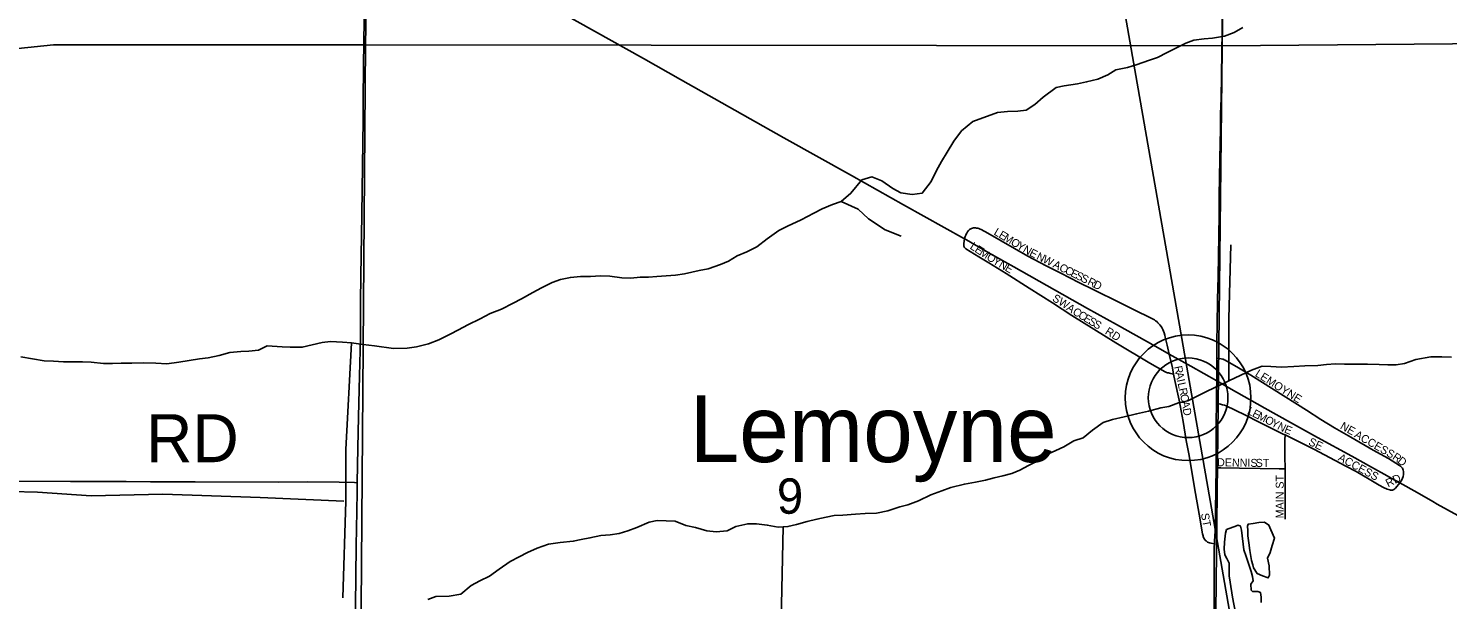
# Model space of a CAD drawing. Extents: x 1443599 to 1910620, y 1028088 to 1361369.
# Drawn here: x 1694297 to 1703166, y 1273544 to 1277115 of the extents above; entities that cross this region are included whole.
import ezdxf

# ---------------------------------------------------------------- set-up
doc = ezdxf.new("R2010")
doc.units = 0
for name, color, linetype in [('GM_X_County_Road', 7, 'Continuous'), ('GM_X_Minor_Lake', 7, 'Continuous'), ('GM_X_Minor_River', 7, 'Continuous'), ('GM_X_Rail_Line', 7, 'Continuous'), ('GM_X_Section', 7, 'Continuous'), ('GM_X_Section_Text', 7, 'Continuous'), ('GM_X_Township_Road', 7, 'Continuous'), ('GM_X_Township_Road_Text', 7, 'Continuous'), ('GM_X_Township_Subdivision', 7, 'Continuous'), ('GM_X_Township_Subdivision_Text', 7, 'Continuous'), ('GM_X_Unincorporated', 7, 'Continuous'), ('GM_X_Unincorporated_Location', 7, 'Continuous'), ('GM_X_Unincorporated_Text', 7, 'Continuous'), ('GM_X_US_Route', 7, 'Continuous')]:
    doc.layers.add(name, color=color, linetype=linetype)

msp = doc.modelspace()

# ---------------------------------------------------------------- linework, layer by layer
at = {"layer": 'GM_X_County_Road'}
for points in [[(1696352.2, 1274274.6), (1696355.9, 1274493.5), (1696360.7, 1274687.1), (1696366.9, 1274943.2), (1696371.5, 1275179.6), (1696371.9, 1275291.2), (1696372.9, 1275402.8), (1696374.3, 1275566.9), (1696376.2, 1275691.6), (1696381, 1275951), (1696384.8, 1276256.3), (1696389.3, 1276541.9), (1696388.6, 1276607.2), (1696389, 1276659.5), (1696390.7, 1276882.8), (1696395.7, 1277168.4), (1696399.8, 1277465), (1696401.5, 1277648.7), (1696404.4, 1277808.4), (1696403.6, 1277908.6)], [(1696318.8, 1271589.5), (1696318.9, 1271659.1), (1696321.2, 1271941.4), (1696321.5, 1272026.8), (1696321.9, 1272121.9), (1696323.5, 1272361.6), (1696325.4, 1272502.7), (1696327.3, 1272722.7), (1696329, 1272860.5), (1696333.7, 1273220), (1696338.3, 1273393.8), (1696340.7, 1273505.5), (1696342.9, 1273689.4), (1696345.8, 1273879.7), (1696349, 1274096.4), (1696351.2, 1274217.8), (1696352.2, 1274274.6)]]:
    msp.add_lwpolyline(points, dxfattribs=at)
at = {"layer": 'GM_X_Minor_Lake'}
for p, q in [((1701893.3, 1273854.8), (1701878.4, 1273977.4)), ((1702065.6, 1273866.6), (1702070, 1273882.6))]:
    msp.add_line(p, q, dxfattribs=at)
for points in [[(1701878.4, 1273977.4), (1701871, 1274003.6), (1701857.2, 1274009.9), (1701828.9, 1273998.6), (1701800.6, 1273987.3), (1701784.5, 1273981.6), (1701777.9, 1273959.8), (1701772.5, 1273901.8), (1701769.5, 1273859.8), (1701772.6, 1273823.6), (1701786, 1273801.3), (1701801.3, 1273770.8), (1701800.5, 1273738.8), (1701801.3, 1273692.7), (1701806.3, 1273652.5), (1701822, 1273557.9), (1701839.6, 1273461.3)], [(1702070, 1273882.6), (1702083.1, 1273928.3), (1702060.4, 1273979), (1702049.1, 1274009.3), (1702021.6, 1274028), (1701985.5, 1274024.9), (1701951.4, 1274019.7), (1701919.3, 1274014.5), (1701915, 1274002.5), (1701916.3, 1273976.5), (1701917.5, 1273942.4), (1701924.4, 1273898.1), (1701929.2, 1273849.9), (1701939.6, 1273787.5), (1701949, 1273761.2), (1701952.5, 1273743.1), (1701975.6, 1273706.5), (1702009.2, 1273691.7), (1702044.9, 1273678.8), (1702053.4, 1273696.6), (1702050.8, 1273754.8), (1702040, 1273803.1), (1702056.9, 1273838.8), (1702065.6, 1273866.6)], [(1702001.1, 1273525.5), (1702000, 1273559.6), (1701996.7, 1273587.8), (1701978.8, 1273594.2), (1701946.9, 1273595), (1701937.1, 1273603.2), (1701936, 1273639.3), (1701950.5, 1273661), (1701947.2, 1273687.1), (1701938, 1273719.4), (1701926.7, 1273749.8), (1701917.5, 1273782.1), (1701906.3, 1273812.4), (1701893.3, 1273854.8)]]:
    msp.add_lwpolyline(points, dxfattribs=at)
at = {"layer": 'GM_X_Minor_River'}
for points in [[(1701886.2, 1277119.7), (1701831.8, 1277088.5), (1701771.5, 1277067.4), (1701697.4, 1277054.6), (1701645.4, 1277049.4), (1701579.4, 1277040.5), (1701529.1, 1277023.3), (1701462.7, 1276988.3), (1701412.4, 1276965.1), (1701351.9, 1276932), (1701301.8, 1276916.8), (1701219.4, 1276888), (1701165.2, 1276870.9), (1701093.1, 1276856), (1701042.6, 1276824.8), (1700980.3, 1276797.7), (1700910.1, 1276780.8), (1700852, 1276767.7), (1700769.9, 1276755), (1700719.8, 1276745.8), (1700638.9, 1276685), (1700586.3, 1276639.8), (1700531.8, 1276604.6), (1700479.8, 1276597.4), (1700415.8, 1276594.5), (1700353.8, 1276589.5), (1700198.2, 1276532.9)], [(1700198.2, 1276532.9), (1700128.7, 1276474.4), (1700079.1, 1276409.5), (1700037.4, 1276340.4), (1700002, 1276283.1), (1699972.6, 1276225.7), (1699938.9, 1276158.4), (1699883.1, 1276085.6), (1699818.9, 1276077.2), (1699749.2, 1276086.9), (1699697.9, 1276114.2), (1699631.1, 1276161.9), (1699567.7, 1276187.4), (1699505.3, 1276168.9), (1699437.2, 1276084.4), (1699375.9, 1276031.8), (1699321.4, 1276013.1), (1699256.8, 1275986.6), (1699206.1, 1275959.7), (1699125.1, 1275917.6), (1699040.1, 1275877.6), (1698985.5, 1275850.9), (1698914.2, 1275798.5), (1698849, 1275750), (1698786.2, 1275717.4), (1698725.6, 1275692.8), (1698672.8, 1275660.1), (1698622.3, 1275639.2), (1698545.6, 1275611), (1698489.3, 1275600.4), (1698396.9, 1275580.6), (1698340.7, 1275571.9), (1698224.5, 1275564.7), (1698172.4, 1275559.9), (1698120.4, 1275559.2), (1698062.2, 1275552.6), (1698006.3, 1275555.9), (1697930.6, 1275565.8), (1697872.6, 1275567.2), (1697810.6, 1275564.7), (1697746.6, 1275564.2), (1697684.4, 1275557.7), (1697622.1, 1275545.2), (1697569.7, 1275526.4), (1697502.8, 1275492), (1697450.1, 1275463.2), (1697379.2, 1275424.8), (1697326.5, 1275396.1), (1697253.6, 1275359.8), (1697183, 1275333.4), (1697120.1, 1275298.8), (1697043.2, 1275260.6), (1696984.4, 1275230), (1696931.8, 1275203.2), (1696862.9, 1275168.8), (1696798.3, 1275142.3), (1696721.9, 1275124.1), (1696663.7, 1275115.5), (1696579.6, 1275113.6), (1696460.1, 1275130.5), (1696388.3, 1275138.2), (1696316.5, 1275148), (1696260.7, 1275153.3), (1696184.8, 1275157.2), (1696132.6, 1275150.4), (1696007.9, 1275121.4), (1695933.9, 1275121.2), (1695882, 1275124.4), (1695788.2, 1275130.7), (1695735.6, 1275103.9), (1695675.4, 1275097.4), (1695625.3, 1275094.6), (1695555.2, 1275088.2), (1695488.8, 1275069.8), (1695420.4, 1275055.4), (1695366.3, 1275048.7), (1695237.8, 1275027.8), (1695161.5, 1275017.6), (1695093.6, 1275021.3), (1695015.7, 1275023.1), (1694943.6, 1275020.9), (1694877.7, 1275022.5), (1694823.6, 1275019.8), (1694765.6, 1275019.2), (1694689.9, 1275029), (1694635.9, 1275030.3), (1694581.9, 1275029.6), (1694516, 1275031.2), (1694454.1, 1275034.7), (1694396.1, 1275036.1)], [(1699375.9, 1276031.8), (1699482.7, 1275985.1), (1699547.2, 1275923.4), (1699651.4, 1275854.8), (1699750.4, 1275816.3)], [(1701799.6, 1274911.1), (1701799.3, 1275301.8), (1701810.7, 1275762.4)], [(1696316.5, 1275148), (1696280, 1274481.6), (1696280, 1274158.9), (1696263, 1273554.2)], [(1694249.1, 1275061.7), (1694396.1, 1275036.1)], [(1703191, 1275059.7), (1703129, 1275061.2), (1703061, 1275060.9), (1702966.7, 1275045.1), (1702896, 1275018.8), (1702843.9, 1275012), (1702791.9, 1275011.3), (1702737.9, 1275012.6), (1702666, 1275016.3), (1702590, 1275016.2), (1702522, 1275015.8), (1702464.1, 1275017.2), (1702408, 1275012.6), (1702353.9, 1275007.9), (1702273.8, 1275005.8), (1702205.7, 1275001.4), (1702127.7, 1274997.3), (1702061.7, 1275000.9), (1702007.8, 1275002.2), (1701939.2, 1274977.8), (1701874.5, 1274947.3), (1701799.6, 1274911.1), (1701734.8, 1274880.6), (1701668, 1274848.1), (1701593.1, 1274811.9), (1701542.5, 1274787), (1701484.2, 1274774.4), (1701423.7, 1274751.8), (1701373.5, 1274743.1), (1701297, 1274722.8)], [(1701297, 1274722.8), (1701222.6, 1274704.6), (1701144.1, 1274686.5), (1701071.7, 1274670.2), (1701013.3, 1274651.6), (1700946.1, 1274603.1), (1700888.9, 1274554.4), (1700830.4, 1274535.8), (1700767.5, 1274499.2), (1700717, 1274476.4), (1700656.3, 1274447.8), (1700605.4, 1274411), (1700546.7, 1274382.3), (1700492, 1274353.6), (1700441.5, 1274332.8), (1700387.1, 1274318.1), (1700332.8, 1274305.3), (1700278.5, 1274290.6), (1700216.2, 1274278.1), (1700145.9, 1274265.8), (1700061.3, 1274243.8), (1700004.8, 1274223.1), (1699936.3, 1274198.7), (1699859.3, 1274160.5), (1699792.7, 1274136.1), (1699742.4, 1274123.2), (1699667.8, 1274099), (1699597.5, 1274084.7), (1699525.4, 1274082.4), (1699465.3, 1274077.9), (1699387.2, 1274071.7), (1699333.2, 1274069), (1699282.9, 1274058.2), (1699224.6, 1274045.6), (1699164.3, 1274033), (1699097.8, 1274012.6), (1699043.5, 1273999.9), (1698981.4, 1273997.4), (1698913.7, 1274009.1), (1698848, 1274016.6), (1698792, 1274018), (1698717.6, 1273999.8), (1698662.9, 1273973), (1698594.8, 1273966.7), (1698536.9, 1273974.1), (1698465.5, 1273993.8), (1698405.8, 1274007.3), (1698338.5, 1274035), (1698226.6, 1274037.7), (1698176.3, 1274026.9), (1698099.6, 1273994.7), (1698043, 1273974), (1697988.6, 1273957.3), (1697932.4, 1273948.6), (1697874.3, 1273944), (1697806, 1273929.6), (1697751.7, 1273918.9), (1697701.5, 1273908.1), (1697619.3, 1273900.1), (1697547.1, 1273889.8), (1697476.5, 1273865.5), (1697415.8, 1273838.9), (1697363.2, 1273812.1), (1697308.4, 1273781.4), (1697239.2, 1273733), (1697178.2, 1273690.3), (1697117.5, 1273661.8), (1697064.7, 1273631), (1696999.4, 1273578.5), (1696927.1, 1273566.2), (1696843.1, 1273562.2), (1696792.6, 1273543.4)], [(1694354.7, 1274215), (1694023.6, 1274224.7)], [(1696268, 1274159.2), (1695744.7, 1274181.9), (1695137.3, 1274202.6), (1694689.2, 1274193.4), (1694354.7, 1274215)], [(1699013.5, 1273998.7), (1699000.9, 1273413.8), (1698984.9, 1272606.6), (1698986.3, 1271937.3), (1698985.1, 1271648.8), (1698977.9, 1271518.7), (1698973.1, 1270843.5), (1698979.6, 1270378.5), (1698984.4, 1270248.1)]]:
    msp.add_lwpolyline(points, dxfattribs=at)
at = {"layer": 'GM_X_Rail_Line'}
msp.add_lwpolyline([(1706690.5, 1244887.8), (1706606.1, 1245603.4), (1706377.4, 1246882.7), (1705814.3, 1250180.6), (1704886.6, 1255544.5), (1704202.7, 1259535.8), (1702861.1, 1267304.9), (1702177.3, 1271326.8), (1700945.5, 1278383.5), (1700946.3, 1278377.1), (1700040.7, 1283682.2), (1699417.4, 1287302.6)], dxfattribs=at)
at = {"layer": 'GM_X_Section'}
for points in [[(1691196, 1282012.2), (1691434.1, 1282009.4), (1696492.3, 1281953.4), (1696403.2, 1277013.2), (1694453.6, 1277013.2), (1691080.9, 1276661.2)], [(1696492.3, 1281953.4), (1696764.3, 1281940.6), (1701841.2, 1281948.1), (1701757.8, 1277006.7), (1696403.2, 1277013.2)], [(1701841.2, 1281948.1), (1702027.3, 1281948.1), (1707095.6, 1281901.6), (1707037.6, 1277052.4), (1701757.8, 1277006.7)], [(1696403.2, 1277013.2), (1696362, 1271606.1), (1691085.3, 1271702.4), (1691080.9, 1276661.2), (1694453.6, 1277013.2)], [(1696403.2, 1277013.2), (1701757.8, 1277006.7), (1701757.8, 1276988.2), (1701696.9, 1271615.2), (1696362, 1271606.1)], [(1701757.8, 1277006.7), (1707037.6, 1277052.4), (1706953.8, 1271617), (1701696.9, 1271615.2), (1701757.8, 1276988.2)]]:
    msp.add_lwpolyline(points, close=True, dxfattribs=at)
at = {"layer": 'GM_X_Township_Road'}
for points in [[(1701723.9, 1275053.4), (1701724.5, 1275161.5), (1701724.7, 1275256.5), (1701728.3, 1275420), (1701731.3, 1275564.2), (1701738.1, 1275948.2), (1701739, 1276072.9), (1701740.2, 1276178), (1701742.5, 1276302.8), (1701746.1, 1276486.5), (1701747, 1276581.6), (1701749.9, 1276676.8), (1701754.2, 1276965.6), (1701756, 1277100.1), (1701761.2, 1277398.8), (1701765, 1277618.7), (1701768, 1277805.8), (1701773.2, 1278104.5), (1701774.9, 1278265.6)], [(1701720.9, 1274771.2), (1701721.9, 1274850.4), (1701722.7, 1274911.2), (1701723.3, 1274948.8), (1701723.9, 1275053.4)], [(1701718.7, 1274367.2), (1701718.7, 1274367.9), (1701718.6, 1274486), (1701719.5, 1274650.1), (1701720.9, 1274771.2)], [(1701712.8, 1273987.9), (1701715.5, 1274099), (1701717.8, 1274236.7), (1701718.7, 1274367.2)], [(1694186.4, 1274283.2), (1694560.7, 1274282.9), (1694764.2, 1274281.9), (1694908.7, 1274282), (1695059.6, 1274280.4), (1695204.1, 1274279.3), (1695338.7, 1274280.1), (1695857.3, 1274278.8), (1696041.2, 1274279.6), (1696238.1, 1274276.9), (1696335.8, 1274274.9), (1696352.2, 1274274.6)], [(1701708.3, 1273893.2), (1701708.8, 1273908.9), (1701712.4, 1273971.1), (1701712.8, 1273987.9)], [(1701675.5, 1271627.7), (1701679, 1271811.5), (1701680.2, 1271969.1), (1701684.1, 1272172.6), (1701689.4, 1272517.2), (1701695.9, 1272809.3), (1701701.2, 1273170.4), (1701705.9, 1273446.1), (1701707.9, 1273751.2), (1701707.7, 1273872.7), (1701708.3, 1273893.2)]]:
    msp.add_lwpolyline(points, dxfattribs=at)
at = {"layer": 'GM_X_Township_Subdivision'}
for points in [[(1700189.8, 1275864.3), (1700185.5, 1275862.1), (1700181.3, 1275859.3), (1700178.1, 1275856.7), (1700172.5, 1275850.8), (1700166, 1275842), (1700161.5, 1275835.2), (1700158.1, 1275828.8), (1700154.6, 1275821.4), (1700151.9, 1275814.4), (1700146.6, 1275799)], [(1700292.5, 1275834.3), (1700250.5, 1275857.7), (1700244.2, 1275860.6), (1700237.3, 1275863.4), (1700230.2, 1275865.4), (1700222.7, 1275866.8), (1700216.3, 1275867.6), (1700209.2, 1275868), (1700202.5, 1275867.5), (1700196, 1275866.3), (1700189.9, 1275864.3), (1700189.8, 1275864.3)], [(1700146.6, 1275799), (1700142.6, 1275769.6), (1700142, 1275762.4), (1700142, 1275757.6), (1700142.9, 1275753.1), (1700144.4, 1275748.7), (1700146.8, 1275745), (1700150.2, 1275741.3), (1700154.1, 1275737.6), (1700236.1, 1275686.7), (1700298.1, 1275649.6), (1700407.1, 1275582), (1700551.5, 1275490.6), (1700695.8, 1275399.1), (1700817.1, 1275320.8), (1701092.9, 1275148.7), (1701304.2, 1275022.2), (1701401.4, 1274967.4), (1701408.5, 1274964.2), (1701415.7, 1274961.8), (1701421.1, 1274960.5), (1701428.1, 1274958.8), (1701436.1, 1274957), (1701453.7, 1274953.2)], [(1701374.8, 1275251.1), (1701367.6, 1275260.9), (1701361.6, 1275268.1), (1701355.3, 1275274.6), (1701347.6, 1275281.5), (1701340.5, 1275287.4), (1701333.1, 1275292.2), (1701317, 1275301.3), (1701203.8, 1275357.7), (1701119.6, 1275399.1), (1700950.8, 1275482.2), (1700861.8, 1275526.9), (1700748, 1275584.2), (1700656.3, 1275630.2), (1700542.8, 1275690.4), (1700292.5, 1275834.3)], [(1701453.7, 1274953.2), (1701445.9, 1274992.1), (1701425.4, 1275078.9), (1701412.4, 1275134.1), (1701405.5, 1275167.5), (1701401.7, 1275184.3), (1701397.6, 1275197.5), (1701393.5, 1275212.3), (1701389.8, 1275222.7), (1701385.4, 1275232.7), (1701381.5, 1275240.5), (1701374.8, 1275251.1)], [(1701723.9, 1275053.4), (1701739.7, 1275050.7), (1701751.2, 1275048.8), (1701759.9, 1275047), (1701763.7, 1275046.1), (1701767.3, 1275044.9), (1701770.3, 1275043.5), (1701775.9, 1275040.9), (1701859, 1274993.4), (1701937, 1274946.3), (1702008.5, 1274901.8), (1702283.4, 1274728.9), (1702373.3, 1274670.3), (1702458.9, 1274617.8), (1702560.1, 1274558.9), (1702699.5, 1274478.4), (1702795.5, 1274425.9), (1702864.8, 1274382.9), (1702871.4, 1274378), (1702877.9, 1274371.2), (1702882.9, 1274364.7), (1702886, 1274358.9), (1702888.3, 1274352.8), (1702890, 1274345.6), (1702890.7, 1274338), (1702889.7, 1274326.3), (1702887.2, 1274314.1), (1702883.5, 1274302.9), (1702879.4, 1274293.5), (1702867.5, 1274273.8)], [(1701708.3, 1273893.2), (1701687, 1273897.2), (1701677.4, 1273899), (1701671.4, 1273901.1), (1701666.1, 1273903.7), (1701660.5, 1273907.3), (1701656.4, 1273910.3), (1701653.3, 1273913.2), (1701650.6, 1273915.9), (1701647.1, 1273920.5), (1701644.4, 1273924.5), (1701641.8, 1273929.2), (1701639.1, 1273935.7), (1701637.2, 1273942.9), (1701634.4, 1273954.6), (1701613.3, 1274078.4), (1701584.8, 1274242.3), (1701562.8, 1274368.7), (1701548, 1274455.3), (1701532.9, 1274538.5), (1701512.7, 1274657.8), (1701489.2, 1274790.4), (1701461.6, 1274913.9), (1701453.7, 1274953.2)], [(1701720.9, 1274771.2), (1701746.5, 1274765.3), (1701759.5, 1274762.2), (1701770.6, 1274759.3), (1701782.6, 1274754.9), (1701897.7, 1274698.9), (1701988.3, 1274652.9), (1702138.4, 1274578.8), (1702149.9, 1274573.1)], [(1702149.9, 1274360.8), (1702148.7, 1274441.1), (1702148.2, 1274511), (1702149.1, 1274542.3), (1702149.9, 1274573.1)], [(1702149.9, 1274573.1), (1702329.8, 1274484.5), (1702530.2, 1274378.7), (1702593.5, 1274344.2), (1702675.4, 1274296.3), (1702738.8, 1274259.4), (1702764.4, 1274245.1), (1702772.6, 1274240.9), (1702779.6, 1274237.9), (1702788.3, 1274234.2), (1702797.2, 1274231.2), (1702804.6, 1274229), (1702809.8, 1274228), (1702815.5, 1274227.5), (1702820.9, 1274228), (1702825.6, 1274229.6), (1702830.3, 1274232.2), (1702835.3, 1274235.8), (1702840.2, 1274240.4), (1702867.5, 1274273.8)], [(1701718.7, 1274367.2), (1701747.6, 1274366.9), (1701865.7, 1274366.1), (1701993.7, 1274363), (1702113, 1274361.4), (1702149.9, 1274360.8)], [(1702151.4, 1274045.8), (1702150.7, 1274203), (1702151, 1274327.3), (1702149.9, 1274360.8)]]:
    msp.add_lwpolyline(points, dxfattribs=at)
at = {"layer": 'GM_X_Unincorporated'}
for radius in [392.8, 249]:
    msp.add_circle((1701544.2, 1274805.3), radius, dxfattribs=at)
at = {"layer": 'GM_X_Unincorporated_Location'}
msp.add_line((1701544.2, 1274805.3), (1701544.2, 1274805.3), dxfattribs=at)
at = {"layer": 'GM_X_US_Route'}
for points in [[(1694358.9, 1279109.4), (1694389.2, 1279091.7), (1694646.2, 1278939.3), (1694874.2, 1278802.5), (1695304.6, 1278550), (1695541.8, 1278409.4), (1695856.4, 1278225.5), (1696210.1, 1278019.8), (1696403.6, 1277908.6), (1696886.4, 1277630.1), (1697402.3, 1277341.7), (1697834.4, 1277098.5), (1698140.9, 1276926.6), (1698372.2, 1276795.4), (1699018.6, 1276430.9), (1699439.6, 1276194.9), (1699766.1, 1276011.7), (1700146.6, 1275799)], [(1700146.6, 1275799), (1700158.7, 1275792), (1700309.9, 1275705.7), (1700455.5, 1275623.2), (1700916.4, 1275364.7), (1701096.5, 1275263.1), (1701343, 1275125.2), (1701425.4, 1275078.9), (1701560.5, 1275003), (1701722.7, 1274911.2), (1701797.7, 1274868.7), (1702022.9, 1274740), (1702183.3, 1274650.4), (1702353.4, 1274558), (1702566.9, 1274440.1), (1702690.8, 1274370.7), (1702788.8, 1274316.9)], [(1702788.8, 1274316.9), (1702813.4, 1274303.3), (1702867.5, 1274273.8), (1702974.9, 1274213.2), (1703073.5, 1274156.2), (1703101.1, 1274141)], [(1703101.1, 1274141), (1703230.4, 1274069.9)]]:
    msp.add_lwpolyline(points, dxfattribs=at)

# ---------------------------------------------------------------- texts
at = {"layer": 'GM_X_Section_Text'}
msp.add_text('9', height=221, rotation=0.00001, dxfattribs=at).set_placement((1698974.3, 1274080.6))
at = {"layer": 'GM_X_Township_Road_Text'}
msp.add_text('RD', height=300, rotation=0.00001, dxfattribs=at).set_placement((1695032, 1274402.8))
at = {"layer": 'GM_X_Township_Subdivision_Text'}
for s, rotation, p in [('L', 329.06904, (1700325.6, 1275828.5)), ('L', 326.7872, (1700176.3, 1275740.3)), ('E', 329.03156, (1700355.8, 1275810.4)), ('M', 329.07018, (1700386, 1275792.3)), ('O', 329.05124, (1700431.3, 1275765.1)), ('Y', 329.04867, (1700469, 1275742.5)), ('E', 326.78788, (1700205.8, 1275721)), ('M', 326.79826, (1700235.2, 1275701.7)), ('O', 327.8437, (1700280.3, 1275672.3)), ('Y', 329.53201, (1700318.9, 1275648)), ('N', 329.71351, (1700507.3, 1275719.6)), ('E', 332.86961, (1700547.9, 1275695.9)), ('N', 333.64152, (1700591.7, 1275673.7)), ('W', 333.6592, (1700631.2, 1275654.1)), ('N', 329.62816, (1700356.9, 1275625.7)), ('E', 329.60787, (1700394.8, 1275603.4)), ('A', 333.64021, (1700694.3, 1275622.9)), ('C', 333.67457, (1700733.7, 1275603.3)), ('C', 333.65219, (1700769.2, 1275585.8)), ('E', 333.64268, (1700804.7, 1275568.2)), ('S', 333.64268, (1700836.2, 1275552.6)), ('S', 333.67237, (1700867.8, 1275536.9)), ('R', 333.63751, (1700911.2, 1275515.5)), ('D', 333.67136, (1700946.7, 1275497.9)), ('SW', 328.5724, (1700690.8, 1275414.8)), ('A', 325.39469, (1700779.4, 1275357.3)), ('C', 327.87729, (1700817.6, 1275331)), ('C', 328.99357, (1700852, 1275309.4)), ('E', 329.0609, (1700886, 1275288.9)), ('S', 329.03156, (1700916.2, 1275270.8)), ('S', 329.03156, (1700946.4, 1275252.7)), ('RD', 327.99708, (1701020.9, 1275208)), ('R', 281.98622, (1701456.3, 1274999.6)), ('LEMOYNE', 327.7245, (1701958.2, 1274944)), ('A', 282.01353, (1701464.6, 1274960.8)), ('I', 281.97873, (1701473.7, 1274917.8)), ('L', 281.99857, (1701478.3, 1274896.3)), ('R', 281.98622, (1701485.6, 1274861.8)), ('O', 281.30994, (1701493.8, 1274823.2)), ('A', 280.01559, (1701502.4, 1274780.4)), ('D', 279.86114, (1701510, 1274737.1)), ('L', 333.15391, (1701909, 1274706.8)), ('E', 333.15391, (1701940.4, 1274690.9)), ('M', 333.14979, (1701971.9, 1274675)), ('O', 333.16271, (1702019, 1274651.2)), ('Y', 333.16271, (1702058.2, 1274631.3)), ('N', 333.16813, (1702097.5, 1274611.4)), ('E', 337.87478, (1702140.8, 1274589.7)), ('NE', 330.64355, (1702490.1, 1274614.2)), ('SE', 334.98231, (1702291.5, 1274513.4)), ('ACCESS', 329.97969, (1702578.2, 1274561.4)), ('ACCESS', 331.47712, (1702476.7, 1274416.3)), ('R', 325.50149, (1702816.2, 1274424.8)), ('D', 321.83173, (1702848.1, 1274402.8)), ('DENNIS', 358.89967, (1701724.8, 1274377.8)), ('ST', 0.00001, (1701966.3, 1274373.4)), ('MAIN ST', 90, (1702141.7, 1274051.6)), ('RD', 26.56505, (1702793.7, 1274244.8)), ('ST', 280.62543, (1701623.6, 1274079.8))]:
    msp.add_text(s, height=50, rotation=rotation, dxfattribs=at).set_placement(p)
at = {"layer": 'GM_X_Unincorporated_Text'}
msp.add_text('Lemoyne', height=417, rotation=0.00001, dxfattribs=at).set_placement((1698428.7, 1274403.4))

doc.saveas('drawing.dxf')
